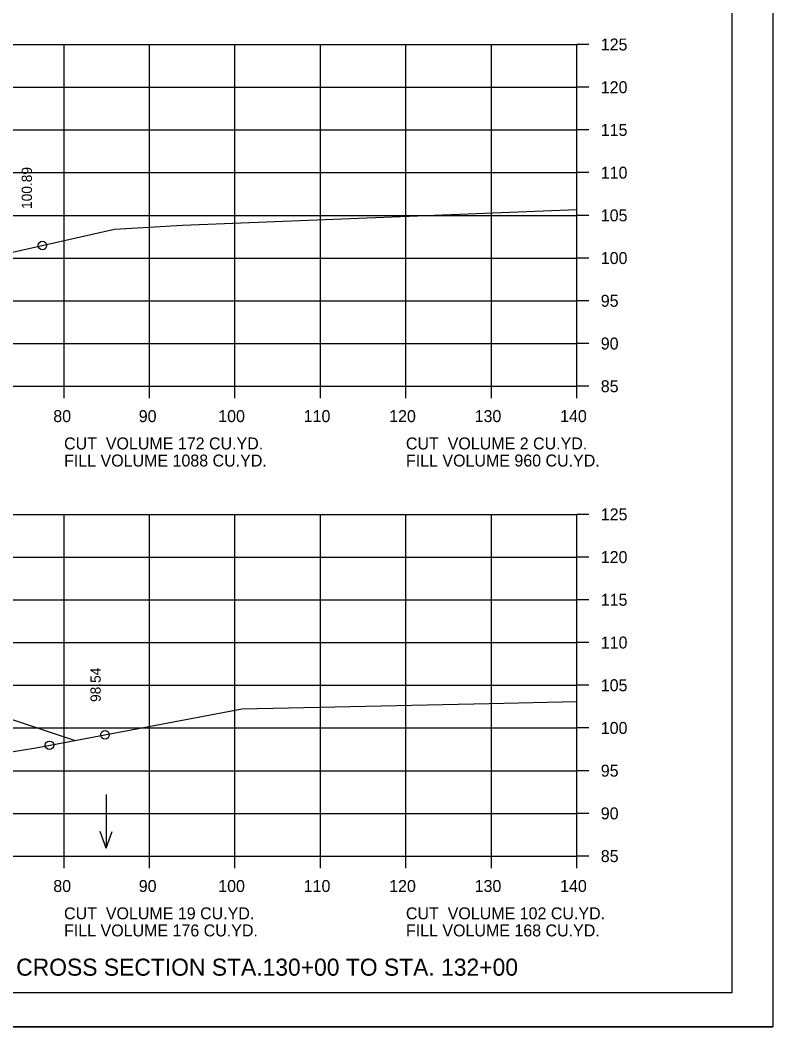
# Model space of a CAD drawing. Extents: x 1175611 to 1176402, y -433344 to -416213.
# Drawn here: x 1175855.8 to 1175943.9, y -430783.5 to -430665.6 of the extents above; entities that cross this region are included whole.
import ezdxf

# ---------------------------------------------------------------- set-up
doc = ezdxf.new("R2010")
doc.units = 0
for name, color, linetype in [('Default', 7, 'Continuous'), ('R_Axis', 7, 'Continuous'), ('R_Axis Annot', 7, 'Continuous'), ('R_Border', 7, 'Continuous'), ('R_Draft', 7, 'Continuous'), ('R_Exist Surface', 7, 'Continuous'), ('R_Fin Surface', 7, 'Continuous'), ('R_Grid', 7, 'Continuous'), ('R_No Plot', 7, 'Continuous'), ('R_Water Annot', 7, 'Continuous'), ('R_Xsect Elev', 7, 'Continuous')]:
    doc.layers.add(name, color=color, linetype=linetype)

msp = doc.modelspace()

# ---------------------------------------------------------------- linework, layer by layer
at = {"layer": 'R_Axis'}
for p, q in [((1175920.97, -430708.49), (1175920.97, -430668.49)), ((1175922.37, -430668.49), (1175920.97, -430668.49)), ((1175922.37, -430673.49), (1175920.97, -430673.49)), ((1175922.37, -430678.49), (1175920.97, -430678.49)), ((1175922.37, -430683.49), (1175920.97, -430683.49)), ((1175922.37, -430688.49), (1175920.97, -430688.49)), ((1175922.37, -430693.49), (1175920.97, -430693.49)), ((1175922.37, -430698.49), (1175920.97, -430698.49)), ((1175922.37, -430703.49), (1175920.97, -430703.49)), ((1175640.97, -430708.49), (1175920.97, -430708.49)), ((1175860.97, -430709.89), (1175860.97, -430708.49)), ((1175870.97, -430709.89), (1175870.97, -430708.49)), ((1175880.97, -430709.89), (1175880.97, -430708.49)), ((1175890.97, -430709.89), (1175890.97, -430708.49)), ((1175900.97, -430709.89), (1175900.97, -430708.49)), ((1175910.97, -430709.89), (1175910.97, -430708.49)), ((1175920.97, -430709.89), (1175920.97, -430708.49)), ((1175922.37, -430708.49), (1175920.97, -430708.49)), ((1175920.97, -430763.49), (1175920.97, -430723.49)), ((1175922.37, -430723.49), (1175920.97, -430723.49)), ((1175922.37, -430728.49), (1175920.97, -430728.49)), ((1175922.37, -430733.49), (1175920.97, -430733.49)), ((1175922.37, -430738.49), (1175920.97, -430738.49)), ((1175922.37, -430743.49), (1175920.97, -430743.49)), ((1175922.37, -430748.49), (1175920.97, -430748.49)), ((1175922.37, -430753.49), (1175920.97, -430753.49)), ((1175922.37, -430758.49), (1175920.97, -430758.49)), ((1175640.97, -430763.49), (1175920.97, -430763.49)), ((1175860.97, -430764.89), (1175860.97, -430763.49)), ((1175870.97, -430764.89), (1175870.97, -430763.49)), ((1175880.97, -430764.89), (1175880.97, -430763.49)), ((1175890.97, -430764.89), (1175890.97, -430763.49)), ((1175900.97, -430764.89), (1175900.97, -430763.49)), ((1175910.97, -430764.89), (1175910.97, -430763.49)), ((1175920.97, -430764.89), (1175920.97, -430763.49)), ((1175922.37, -430763.49), (1175920.97, -430763.49))]:
    msp.add_line(p, q, dxfattribs=at)
at = {"layer": 'R_Border'}
for q in [(1175939.15, -430574.03), (1175622.97, -430779.49)]:
    msp.add_line((1175939.15, -430779.49), q, dxfattribs=at)
at = {"layer": 'R_Exist Surface'}
for points in [[(1175850.92, -430693.7), (1175866.86, -430690.12), (1175871.54, -430689.84), (1175874.83, -430689.64), (1175920.97, -430687.8)], [(1175850.71, -430751.95), (1175857.91, -430750.77), (1175881.79, -430746.26), (1175910.71, -430745.63), (1175920.97, -430745.4)]]:
    msp.add_lwpolyline(points, dxfattribs=at)
at = {"layer": 'R_Fin Surface'}
msp.add_lwpolyline([(1175701.31, -430749.28), (1175710.11, -430752.21), (1175715.02, -430750.58), (1175715.61, -430750.38), (1175721.47, -430748.43), (1175728.7, -430747.22), (1175743.47, -430744.76), (1175749.47, -430744.3), (1175751.47, -430744.15), (1175780.97, -430741.89), (1175810.47, -430739.63), (1175812.47, -430739.48), (1175818.47, -430739.02), (1175831.51, -430741.19), (1175840.47, -430742.69), (1175862.26, -430749.95)], dxfattribs=at)
msp.add_lwpolyline([(1175701.31, -430749.28), (1175710.11, -430752.21), (1175715.02, -430750.58), (1175715.61, -430750.38), (1175721.47, -430748.43), (1175728.7, -430747.22), (1175743.47, -430744.76), (1175749.47, -430744.3), (1175751.47, -430744.15), (1175780.97, -430741.89), (1175810.47, -430739.63), (1175812.47, -430739.48), (1175818.47, -430739.02), (1175831.51, -430741.19), (1175840.47, -430742.69), (1175862.26, -430749.95)], dxfattribs=at)
at = {"layer": 'R_Grid'}
for p, q in [((1175640.97, -430668.49), (1175920.97, -430668.49)), ((1175860.97, -430708.49), (1175860.97, -430668.49)), ((1175870.97, -430708.49), (1175870.97, -430668.49)), ((1175880.97, -430708.49), (1175880.97, -430668.49)), ((1175890.97, -430708.49), (1175890.97, -430668.49)), ((1175900.97, -430708.49), (1175900.97, -430668.49)), ((1175910.97, -430708.49), (1175910.97, -430668.49)), ((1175920.97, -430708.49), (1175920.97, -430668.49)), ((1175640.97, -430673.49), (1175920.97, -430673.49)), ((1175640.97, -430678.49), (1175920.97, -430678.49)), ((1175640.97, -430683.49), (1175920.97, -430683.49)), ((1175640.97, -430688.49), (1175920.97, -430688.49)), ((1175640.97, -430693.49), (1175920.97, -430693.49)), ((1175640.97, -430698.49), (1175920.97, -430698.49)), ((1175640.97, -430703.49), (1175920.97, -430703.49)), ((1175640.97, -430708.49), (1175920.97, -430708.49)), ((1175640.97, -430723.49), (1175920.97, -430723.49)), ((1175860.97, -430763.49), (1175860.97, -430723.49)), ((1175870.97, -430763.49), (1175870.97, -430723.49)), ((1175880.97, -430763.49), (1175880.97, -430723.49)), ((1175890.97, -430763.49), (1175890.97, -430723.49)), ((1175900.97, -430763.49), (1175900.97, -430723.49)), ((1175910.97, -430763.49), (1175910.97, -430723.49)), ((1175920.97, -430763.49), (1175920.97, -430723.49)), ((1175640.97, -430728.49), (1175920.97, -430728.49)), ((1175640.97, -430733.49), (1175920.97, -430733.49)), ((1175640.97, -430738.49), (1175920.97, -430738.49)), ((1175640.97, -430743.49), (1175920.97, -430743.49)), ((1175640.97, -430748.49), (1175920.97, -430748.49)), ((1175640.97, -430753.49), (1175920.97, -430753.49)), ((1175640.97, -430758.49), (1175920.97, -430758.49)), ((1175640.97, -430763.49), (1175920.97, -430763.49))]:
    msp.add_line(p, q, dxfattribs=at)
at = {"layer": 'R_No Plot'}
msp.add_line((1175610.57, -430783.47), (1175943.91, -430783.47), dxfattribs=at)
msp.add_lwpolyline([(1175610.57, -430570.14), (1175943.91, -430570.14), (1175943.91, -430783.48), (1175610.57, -430783.48)], close=True, dxfattribs=at)
for centre in [(1175858.43, -430692.01), (1175865.76, -430749.29), (1175859.27, -430750.52), (1175859.27, -430750.52)]:
    msp.add_circle(centre, 0.5, dxfattribs=at)
at = {"layer": 'R_Water Annot'}
for p, q in [((1175865.89, -430756.26), (1175865.89, -430762.55)), ((1175865.89, -430762.55), (1175865.19, -430760.62)), ((1175865.89, -430762.55), (1175866.59, -430760.62))]:
    msp.add_line(p, q, dxfattribs=at)

# ---------------------------------------------------------------- texts
at = {"layer": 'Default'}
for s, p in [('CUT  VOLUME 172 CU.YD.', (1175860.97, -430715.89)), ('CUT  VOLUME 2 CU.YD.', (1175900.97, -430715.89)), ('FILL VOLUME 1088 CU.YD.', (1175860.97, -430717.89)), ('FILL VOLUME 960 CU.YD.', (1175900.97, -430717.89)), ('CUT  VOLUME 19 CU.YD.', (1175860.97, -430770.89)), ('CUT  VOLUME 102 CU.YD.', (1175900.97, -430770.89)), ('FILL VOLUME 176 CU.YD.', (1175860.97, -430772.89)), ('FILL VOLUME 168 CU.YD.', (1175900.97, -430772.89))]:
    msp.add_text(s, height=1.4, dxfattribs=at).set_placement(p)
at = {"layer": 'R_Axis Annot'}
for s, p in [('125', (1175923.77, -430669.19)), ('120', (1175923.77, -430674.19)), ('115', (1175923.77, -430679.19)), ('110', (1175923.77, -430684.19)), ('105', (1175923.77, -430689.19)), ('100', (1175923.77, -430694.19)), ('95', (1175923.77, -430699.19)), ('90', (1175923.77, -430704.19)), ('85', (1175923.77, -430709.19)), ('80', (1175859.71, -430712.69)), ('90', (1175869.71, -430712.69)), ('100', (1175879.01, -430712.69)), ('110', (1175889.01, -430712.69)), ('120', (1175899.01, -430712.69)), ('130', (1175909.01, -430712.69)), ('140', (1175919.01, -430712.69)), ('125', (1175923.77, -430724.19)), ('120', (1175923.77, -430729.19)), ('115', (1175923.77, -430734.19)), ('110', (1175923.77, -430739.19)), ('105', (1175923.77, -430744.19)), ('100', (1175923.77, -430749.19)), ('95', (1175923.77, -430754.19)), ('90', (1175923.77, -430759.19)), ('85', (1175923.77, -430764.19)), ('80', (1175859.71, -430767.69)), ('90', (1175869.71, -430767.69)), ('100', (1175879.01, -430767.69)), ('110', (1175889.01, -430767.69)), ('120', (1175899.01, -430767.69)), ('130', (1175909.01, -430767.69)), ('140', (1175919.01, -430767.69))]:
    msp.add_text(s, height=1.4, dxfattribs=at).set_placement(p)
at = {"layer": 'R_Draft'}
msp.add_text('CROSS SECTION STA.130+00 TO STA. 132+00', height=2, dxfattribs=at).set_placement((1175855.37, -430777.49))
at = {"layer": 'R_Xsect Elev'}
for s, p in [('100.89', (1175857.21, -430687.74)), ('98.54', (1175865.26, -430745.45))]:
    msp.add_text(s, height=1.2, rotation=90, dxfattribs=at).set_placement(p)

doc.saveas('drawing.dxf')
